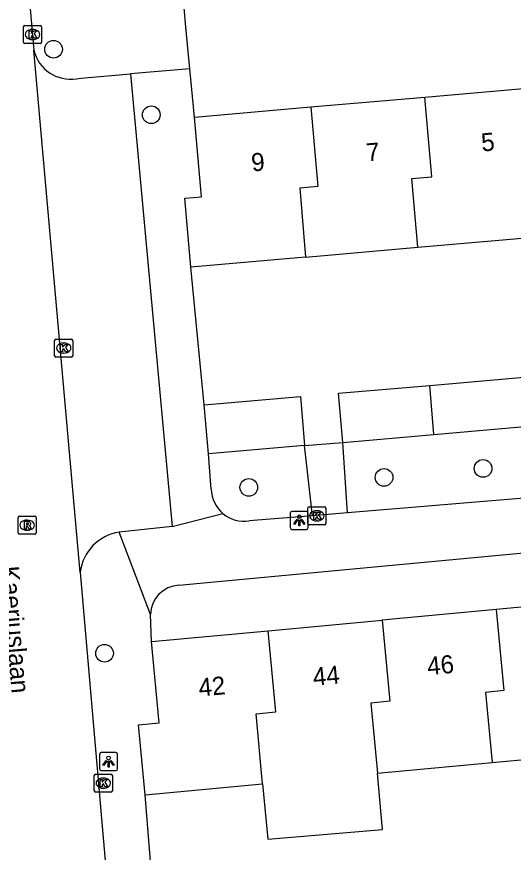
# Model space of a CAD drawing. Extents: x 162990 to 165007, y 383433 to 384336.
# Drawn here: x 164273.19 to 164300.68, y 383793.67 to 383839.91 of the extents above; entities that cross this region are included whole.
import ezdxf

# ---------------------------------------------------------------- set-up
doc = ezdxf.new("R2010")
doc.units = 0
for name, color, linetype in [('IMGEO_Boom', 7, 'Continuous'), ('IMGEO_Kolk', 7, 'Continuous'), ('IMGEO_Lichtpunt', 7, 'Continuous'), ('IMGEO_Openbare_ruimte_label', 7, 'Continuous'), ('IMGEO_Pand', 7, 'Continuous'), ('IMGEO_Pand_nummerreeks', 7, 'Continuous'), ('IMGEO_Rijbaan_lokaal_open', 7, 'Continuous'), ('IMGEO_Rioolput', 7, 'Continuous'), ('IMGEO_Voetpad_open', 7, 'Continuous')]:
    doc.layers.add(name, color=color, linetype=linetype)

msp = doc.modelspace()

# ---------------------------------------------------------------- linework, layer by layer
at = {"layer": 'IMGEO_Boom'}
for centre in [(164275.225, 383838.112), (164280.639, 383834.486), (164299.009, 383814.912), (164293.526, 383814.419), (164286.038, 383813.865), (164278.049, 383804.682)]:
    msp.add_circle(centre, 0.489, dxfattribs=at)
at = {"layer": 'IMGEO_Kolk'}
for p, q in [((164273.558, 383838.505), (164273.558, 383839.357)), ((164273.633, 383839.431), (164274.485, 383839.431)), ((164274.046, 383839.211), (164274.071, 383839.211)), ((164274.559, 383839.357), (164274.559, 383838.505)), ((164274.069, 383838.651), (164274.044, 383838.651)), ((164274.485, 383838.431), (164273.633, 383838.431)), ((164275.288, 383821.149), (164275.288, 383822.001)), ((164275.363, 383822.075), (164276.215, 383822.075)), ((164276.289, 383822.001), (164276.289, 383821.149)), ((164275.776, 383821.855), (164275.801, 383821.855)), ((164276.215, 383821.075), (164275.363, 383821.075)), ((164275.799, 383821.295), (164275.774, 383821.295)), ((164289.384, 383812.792), (164290.236, 383812.792)), ((164289.309, 383811.866), (164289.309, 383812.718)), ((164289.797, 383812.572), (164289.822, 383812.572)), ((164290.31, 383812.718), (164290.31, 383811.866)), ((164289.82, 383812.012), (164289.795, 383812.012)), ((164290.236, 383811.792), (164289.384, 383811.792)), ((164277.557, 383797.997), (164278.409, 383797.997)), ((164277.482, 383797.071), (164277.482, 383797.923)), ((164277.97, 383797.777), (164277.995, 383797.777)), ((164278.483, 383797.923), (164278.483, 383797.071)), ((164277.993, 383797.217), (164277.968, 383797.217)), ((164278.409, 383796.997), (164277.557, 383796.997))]:
    msp.add_line(p, q, dxfattribs=at)
for points in [[(164273.558, 383838.505), (164273.558, 383839.357)], [(164273.633, 383839.431), (164274.485, 383839.431)], [(164273.879, 383839.131), (164274.002, 383839.131), (164274.002, 383838.98), (164274.132, 383839.131), (164274.296, 383839.131), (164274.15, 383838.98), (164274.303, 383838.731), (164274.151, 383838.731), (164274.066, 383838.895), (164274.002, 383838.828), (164274.002, 383838.731), (164273.879, 383838.731), (164273.879, 383839.131)], [(164274.559, 383839.357), (164274.559, 383838.505)], [(164274.485, 383838.431), (164273.633, 383838.431)], [(164275.288, 383821.149), (164275.288, 383822.001)], [(164275.363, 383822.075), (164276.215, 383822.075)], [(164276.289, 383822.001), (164276.289, 383821.149)], [(164275.609, 383821.775), (164275.732, 383821.775), (164275.732, 383821.624), (164275.862, 383821.775), (164276.026, 383821.775), (164275.88, 383821.624), (164276.033, 383821.375), (164275.881, 383821.375), (164275.796, 383821.539), (164275.732, 383821.472), (164275.732, 383821.375), (164275.609, 383821.375), (164275.609, 383821.775)], [(164276.215, 383821.075), (164275.363, 383821.075)], [(164289.384, 383812.792), (164290.236, 383812.792)], [(164289.309, 383811.866), (164289.309, 383812.718)], [(164289.63, 383812.492), (164289.753, 383812.492), (164289.753, 383812.341), (164289.883, 383812.492), (164290.047, 383812.492), (164289.901, 383812.341), (164290.054, 383812.092), (164289.902, 383812.092), (164289.817, 383812.256), (164289.753, 383812.189), (164289.753, 383812.092), (164289.63, 383812.092), (164289.63, 383812.492)], [(164290.31, 383812.718), (164290.31, 383811.866)], [(164290.236, 383811.792), (164289.384, 383811.792)], [(164277.557, 383797.997), (164278.409, 383797.997)], [(164277.482, 383797.071), (164277.482, 383797.923)], [(164277.803, 383797.697), (164277.926, 383797.697), (164277.926, 383797.546), (164278.056, 383797.697), (164278.22, 383797.697), (164278.074, 383797.546), (164278.227, 383797.297), (164278.075, 383797.297), (164277.99, 383797.461), (164277.926, 383797.394), (164277.926, 383797.297), (164277.803, 383797.297), (164277.803, 383797.697)], [(164278.483, 383797.923), (164278.483, 383797.071)], [(164278.409, 383796.997), (164277.557, 383796.997)]]:
    msp.add_lwpolyline(points, dxfattribs=at)
for centre, start, end in [((164273.635, 383839.355), 91.552, 178.448), ((164273.635, 383839.355), 91.552, 178.448), ((164274.483, 383839.355), 1.552, 88.448), ((164274.483, 383839.355), 1.552, 88.448), ((164273.635, 383838.507), 181.552, 268.448), ((164273.635, 383838.507), 181.552, 268.448), ((164274.483, 383838.507), 271.552, 358.448), ((164274.483, 383838.507), 271.552, 358.448), ((164275.365, 383821.999), 91.552, 178.448), ((164275.365, 383821.999), 91.552, 178.448), ((164276.213, 383821.999), 1.552, 88.448), ((164276.213, 383821.999), 1.552, 88.448), ((164275.365, 383821.151), 181.552, 268.448), ((164275.365, 383821.151), 181.552, 268.448), ((164276.213, 383821.151), 271.552, 358.448), ((164276.213, 383821.151), 271.552, 358.448), ((164289.386, 383812.716), 91.552, 178.448), ((164289.386, 383812.716), 91.552, 178.448), ((164290.234, 383812.716), 1.552, 88.448), ((164290.234, 383812.716), 1.552, 88.448), ((164289.386, 383811.868), 181.552, 268.448), ((164289.386, 383811.868), 181.552, 268.448), ((164290.234, 383811.868), 271.552, 358.448), ((164290.234, 383811.868), 271.552, 358.448), ((164277.559, 383797.921), 91.552, 178.448), ((164277.559, 383797.921), 91.552, 178.448), ((164278.407, 383797.921), 1.552, 88.448), ((164278.407, 383797.921), 1.552, 88.448), ((164277.559, 383797.073), 181.552, 268.448), ((164277.559, 383797.073), 181.552, 268.448), ((164278.407, 383797.073), 271.552, 358.448), ((164278.407, 383797.073), 271.552, 358.448)]:
    msp.add_arc(centre, 0.0765, start, end, dxfattribs=at)
for centre, major_axis, ratio, start_param, end_param in [((164274.045, 383838.931), (-0.387, 0.002), 0.722429, 4.712389, 7.853982), ((164274.07, 383838.931), (-0.39, 0.002), 0.717154, 1.570796, 4.712389), ((164275.775, 383821.575), (-0.387, 0.002), 0.722429, 4.712389, 7.853982), ((164275.8, 383821.575), (-0.39, 0.002), 0.717154, 1.570796, 4.712389), ((164289.796, 383812.292), (-0.387, 0.002), 0.722429, 4.712389, 7.853982), ((164289.821, 383812.292), (-0.39, 0.002), 0.717154, 1.570796, 4.712389), ((164277.969, 383797.497), (-0.387, 0.002), 0.722429, 4.712389, 7.853982), ((164277.994, 383797.497), (-0.39, 0.002), 0.717154, 1.570796, 4.712389)]:
    msp.add_ellipse(centre, major_axis=major_axis, ratio=ratio, start_param=start_param, end_param=end_param, dxfattribs=at)
at = {"layer": 'IMGEO_Lichtpunt'}
for p, q in [((164288.335, 383812.444), (164288.335, 383811.637)), ((164288.335, 383812.444), (164288.335, 383811.637)), ((164289.237, 383812.539), (164288.429, 383812.539)), ((164289.237, 383812.539), (164288.429, 383812.539)), ((164289.331, 383811.637), (164289.331, 383812.444)), ((164289.331, 383811.637), (164289.331, 383812.444)), ((164288.429, 383811.543), (164289.237, 383811.543)), ((164288.429, 383811.543), (164289.237, 383811.543)), ((164277.775, 383799.094), (164277.775, 383798.287)), ((164277.775, 383799.094), (164277.775, 383798.287)), ((164278.677, 383799.189), (164277.869, 383799.189)), ((164278.677, 383799.189), (164277.869, 383799.189)), ((164278.771, 383798.287), (164278.771, 383799.094)), ((164278.771, 383798.287), (164278.771, 383799.094)), ((164277.869, 383798.193), (164278.677, 383798.193)), ((164277.869, 383798.193), (164278.677, 383798.193))]:
    msp.add_line(p, q, dxfattribs=at)
for points in [[(164288.709, 383812.108), (164288.748, 383812.08), (164288.56, 383811.818), (164288.522, 383811.845), (164288.709, 383812.108)], [(164288.811, 383812.06), (164288.858, 383812.06), (164288.858, 383811.738), (164288.811, 383811.738), (164288.811, 383812.06)], [(164288.921, 383812.08), (164288.959, 383812.107), (164289.146, 383811.845), (164289.107, 383811.817), (164288.921, 383812.08)], [(164278.149, 383798.758), (164278.188, 383798.73), (164278, 383798.468), (164277.962, 383798.495), (164278.149, 383798.758)], [(164278.251, 383798.71), (164278.298, 383798.71), (164278.298, 383798.388), (164278.251, 383798.388), (164278.251, 383798.71)], [(164278.361, 383798.73), (164278.399, 383798.757), (164278.586, 383798.495), (164278.547, 383798.467), (164278.361, 383798.73)]]:
    msp.add_lwpolyline(points, dxfattribs=at)
for centre in [(164288.834, 383812.242), (164278.274, 383798.892)]:
    msp.add_circle(centre, 0.0994, dxfattribs=at)
for centre, start, end in [((164288.429, 383812.444), 90, 180), ((164288.429, 383812.444), 90, 180), ((164289.237, 383812.444), 0, 90), ((164289.237, 383812.444), 0, 90), ((164288.429, 383811.637), 180, 270), ((164288.429, 383811.637), 180, 270), ((164289.237, 383811.637), 270, 0), ((164289.237, 383811.637), 270, 360), ((164277.869, 383799.094), 90, 180), ((164277.869, 383799.094), 90, 180), ((164278.677, 383799.094), 0, 90), ((164278.677, 383799.094), 0, 90), ((164277.869, 383798.287), 180, 270), ((164277.869, 383798.287), 180, 270), ((164278.677, 383798.287), 270, 0), ((164278.677, 383798.287), 270, 360)]:
    msp.add_arc(centre, 0.0946, start, end, dxfattribs=at)
at = {"layer": 'IMGEO_Pand'}
for points in [[(164295.782, 383835.468), (164302.086, 383836.016)], [(164289.478, 383834.921), (164295.782, 383835.468)], [(164295.39, 383827.152), (164295.06, 383830.954), (164296.167, 383831.057), (164295.782, 383835.468)], [(164283.026, 383834.36), (164289.478, 383834.921)], [(164289.478, 383834.921), (164289.863, 383830.508), (164288.855, 383830.416), (164289.185, 383826.613)], [(164282.832, 383826.061), (164282.502, 383829.865), (164283.41, 383829.944), (164283.026, 383834.36)], [(164295.39, 383827.152), (164301.596, 383827.691)], [(164289.185, 383826.613), (164295.39, 383827.152)], [(164289.185, 383826.613), (164282.832, 383826.061)], [(164296.053, 383819.513), (164301.491, 383819.985), (164301.727, 383817.265)], [(164291.245, 383816.354), (164291.008, 383819.075), (164296.053, 383819.513)], [(164296.289, 383816.792), (164296.053, 383819.513)], [(164283.569, 383818.436), (164288.892, 383818.898), (164289.128, 383816.185)], [(164283.804, 383815.723), (164283.569, 383818.436)], [(164296.289, 383816.792), (164301.727, 383817.265)], [(164291.245, 383816.354), (164296.289, 383816.792)], [(164289.128, 383816.185), (164283.804, 383815.723)], [(164306.034, 383807.705), (164299.726, 383807.115)], [(164299.726, 383807.115), (164293.419, 383806.525)], [(164299.726, 383807.115), (164300.15, 383802.631), (164299.151, 383802.508), (164299.51, 383798.64)], [(164287.111, 383805.935), (164293.419, 383806.525)], [(164293.419, 383806.525), (164293.843, 383802.035), (164292.795, 383801.918), (164293.154, 383798.046)], [(164280.657, 383805.331), (164287.111, 383805.935)], [(164286.8, 383797.451), (164286.44, 383801.329), (164287.536, 383801.44), (164287.111, 383805.935)], [(164280.296, 383796.843), (164279.934, 383800.723), (164281.078, 383800.83), (164280.657, 383805.331)], [(164299.51, 383798.64), (164305.865, 383799.235)], [(164293.154, 383798.046), (164299.51, 383798.64)], [(164286.8, 383797.451), (164287.083, 383794.405), (164293.443, 383794.925), (164293.154, 383798.046)], [(164280.296, 383796.843), (164286.8, 383797.451)]]:
    msp.add_lwpolyline(points, dxfattribs=at)
at = {"layer": 'IMGEO_Rijbaan_lokaal_open'}
for points in [[(164273.831, 383841.616), (164274.132, 383838.07)], [(164276.703, 383809.159), (164274.132, 383838.07)], [(164276.703, 383809.159), (164281.653, 383752.145), (164281.697, 383751.629)]]:
    msp.add_lwpolyline(points, dxfattribs=at)
at = {"layer": 'IMGEO_Rioolput'}
for p, q in [((164273.269, 383811.346), (164273.269, 383812.198)), ((164273.344, 383812.272), (164274.196, 383812.272)), ((164273.757, 383812.052), (164273.782, 383812.052)), ((164274.27, 383812.198), (164274.27, 383811.346)), ((164273.78, 383811.492), (164273.755, 383811.492)), ((164274.196, 383811.272), (164273.344, 383811.272))]:
    msp.add_line(p, q, dxfattribs=at)
for points in [[(164273.269, 383811.346), (164273.269, 383812.198)], [(164273.344, 383812.272), (164274.196, 383812.272)], [(164273.858, 383811.97), (164273.606, 383811.972), (164273.606, 383811.572)], [(164273.784, 383811.891), (164273.73, 383811.891), (164273.73, 383811.81)], [(164274.27, 383812.198), (164274.27, 383811.346)], [(164273.606, 383811.572), (164273.73, 383811.572), (164273.73, 383811.734), (164273.741, 383811.734)], [(164273.73, 383811.81), (164273.782, 383811.81)], [(164273.788, 383811.705), (164273.859, 383811.572), (164273.999, 383811.572), (164273.934, 383811.698)], [(164274.196, 383811.272), (164273.344, 383811.272)]]:
    msp.add_lwpolyline(points, dxfattribs=at)
for centre, radius, start, end in [((164273.346, 383812.196), 0.0765, 91.552, 178.448), ((164273.346, 383812.196), 0.0765, 91.552, 178.448), ((164273.79, 383811.795), 0.0964, 77.0061, 93.1865), ((164273.804, 383811.852), 0.0378, 276.6634, 79.6772), ((164273.857, 383811.86), 0.109, 350.3612, 89.416), ((164273.855, 383811.86), 0.112, 277.5842, 350.9817), ((164274.194, 383812.196), 0.0765, 1.552, 88.448), ((164274.194, 383812.196), 0.0765, 1.552, 88.448), ((164273.74, 383811.681), 0.0533, 26.0293, 88.6989), ((164273.766, 383811.999), 0.19, 274.7715, 282.9687), ((164273.839, 383811.645), 0.108, 29.5134, 73.7905), ((164273.346, 383811.348), 0.0765, 181.552, 268.448), ((164273.346, 383811.348), 0.0765, 181.552, 268.448), ((164274.194, 383811.348), 0.0765, 271.552, 358.448), ((164274.194, 383811.348), 0.0765, 271.552, 358.448)]:
    msp.add_arc(centre, radius, start, end, dxfattribs=at)
for centre, major_axis, ratio, start_param, end_param in [((164273.756, 383811.772), (-0.387, 0.002), 0.722429, 4.712389, 7.853982), ((164273.781, 383811.772), (-0.39, 0.002), 0.717154, 1.570796, 4.712389)]:
    msp.add_ellipse(centre, major_axis=major_axis, ratio=ratio, start_param=start_param, end_param=end_param, dxfattribs=at)
at = {"layer": 'IMGEO_Voetpad_open'}
for points in [[(164282.767, 383837.036), (164282.544, 383839.333), (164282.274, 383842.569)], [(164282.767, 383837.036), (164279.485, 383836.746)], [(164283.026, 383834.36), (164282.767, 383837.036)], [(164276.497, 383836.482), (164276.772, 383836.51), (164276.965, 383836.523), (164279.485, 383836.746)], [(164279.485, 383836.746), (164281.79, 383811.702)], [(164283.569, 383818.436), (164282.832, 383826.061)], [(164289.128, 383816.185), (164291.245, 383816.354)], [(164289.567, 383812.297), (164289.128, 383816.185)], [(164291.494, 383812.456), (164291.245, 383816.354)], [(164283.956, 383813.773), (164283.804, 383815.723)], [(164302.169, 383813.335), (164291.494, 383812.456)], [(164281.79, 383811.702), (164284.604, 383812.416)], [(164289.567, 383812.297), (164286.052, 383812.008)], [(164291.494, 383812.456), (164289.567, 383812.297)], [(164281.79, 383811.702), (164278.861, 383811.384)], [(164280.589, 383806.835), (164278.861, 383811.384)], [(164282.163, 383808.459), (164310.117, 383811.074)], [(164280.657, 383805.331), (164280.589, 383806.835)], [(164280.901, 383789.268), (164280.296, 383796.843)]]:
    msp.add_lwpolyline(points, dxfattribs=at)
for centre, radius, start, end in [((164276.171, 383838.551), 2.094, 193.2735, 278.9671), ((164285.785, 383813.813), 1.829, 181.2518, 229.7994), ((164285.779, 383813.814), 1.826, 229.9429, 278.5848), ((164279.214, 383808.882), 2.526, 98.0354, 173.7161), ((164282.285, 383806.766), 1.698, 94.1327, 177.6587)]:
    msp.add_arc(centre, radius, start, end, dxfattribs=at)

# ---------------------------------------------------------------- texts
at = {"layer": 'IMGEO_Openbare_ruimte_label'}
msp.add_text('Kaeriuslaan', height=1, rotation=274.8779, dxfattribs=at).set_placement((164272.313, 383809.475))
at = {"layer": 'IMGEO_Pand_nummerreeks'}
for s, rotation, p in [('5', 4.9664, (164298.945, 383832.451)), ('7', 4.9664, (164292.581, 383831.898)), ('9', 4.9664, (164286.217, 383831.345)), ('46', 5.3453, (164295.957, 383803.469)), ('44', 5.3457, (164289.63, 383802.877)), ('42', 5.3453, (164283.301, 383802.285))]:
    msp.add_text(s, height=1, rotation=rotation, dxfattribs=at).set_placement(p)

doc.saveas('drawing.dxf')
